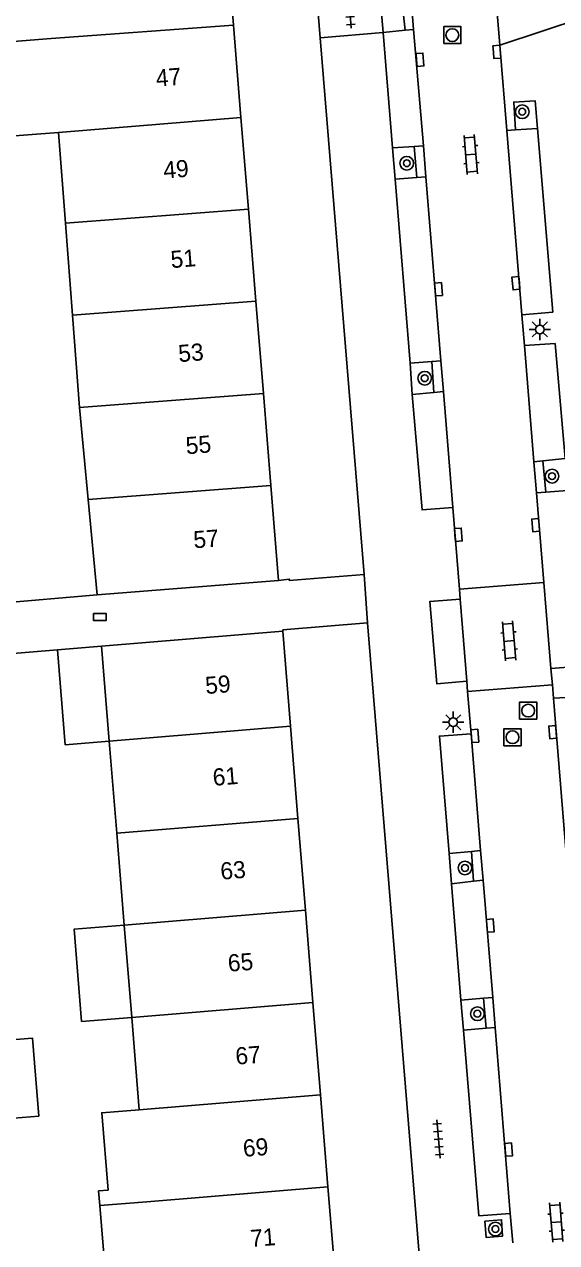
# Model space of a CAD drawing. Extents: x 125000 to 129004, y 397500 to 399008.
# Drawn here: x 127356.4 to 127387.5, y 398865.3 to 398936.6 of the extents above; entities that cross this region are included whole.
import ezdxf

# ---------------------------------------------------------------- set-up
doc = ezdxf.new("R2010")
doc.units = 0
for name, color, linetype in [('gg-afsc-erfafscheiding', 7, 'Continuous'), ('gg-anno-huisnummerreeks BGT', 7, 'Continuous'), ('gg-bbg-gedigitaliseerde bebouwing', 7, 'Continuous'), ('gg-bbg-hoofdgebouw', 7, 'Continuous'), ('gg-bbg-luifel en loopbrug', 7, 'Continuous'), ('gg-bbg-tussenscheiding', 7, 'Continuous'), ('gg-knt-verharding', 7, 'Continuous'), ('gg-knt-verharding nz', 7, 'Continuous'), ('gt-grn-weggrens', 7, 'Continuous'), ('gt-symb-boom', 7, 'Continuous'), ('gt-symb-klinker verharding', 7, 'Continuous'), ('gt-symb-kolk', 7, 'Continuous'), ('gt-symb-lichtmast', 7, 'Continuous'), ('gt-symb-rioolschacht', 7, 'Continuous'), ('gt-symb-tegel verharding', 7, 'Continuous')]:
    doc.layers.add(name, color=color, linetype=linetype)

# ---------------------------------------------------------------- blocks, each defined once
blk = doc.blocks.new('gt0-BOOM')
at = {"layer": 'gt-symb-boom'}
for radius in [0.4, 0.2]:
    blk.add_circle((0, 0), radius, dxfattribs=at)
blk = doc.blocks.new('gt0-KOLK')
at = {"layer": 'gt-symb-kolk'}
blk.add_lwpolyline([(0, 0), (0.375, 0), (0.375, 0.4), (-0.375, 0.4), (-0.375, 0), (0, 0)], dxfattribs=at)
blk = doc.blocks.new('gt0-KL1')
at = {"layer": 'gt-symb-klinker verharding'}
for p, q in [((-1.15, 0.3), (1.15, 0.3)), ((-1, -0.3), (-1, 0.3)), ((-0.5, 0.3), (-0.5, 0.45)), ((0, -0.3), (0, 0.3)), ((0.5, 0.3), (0.5, 0.45)), ((1, -0.3), (1, 0.3)), ((-1.15, -0.3), (1.15, -0.3)), ((-0.5, -0.45), (-0.5, -0.3)), ((0.5, -0.45), (0.5, -0.3))]:
    blk.add_line(p, q, dxfattribs=at)
blk = doc.blocks.new('gt0-RS')
at = {"layer": 'gt-symb-rioolschacht'}
blk.add_lwpolyline([(-0.5, -0.5), (0.5, -0.5), (0.5, 0.5), (-0.5, 0.5)], close=True, dxfattribs=at)
blk.add_circle((0, 0), 0.375, dxfattribs=at)
blk = doc.blocks.new('gt0-LMAST')
at = {"layer": 'gt-symb-lichtmast'}
for p, q in [((-0.182, 0.173), (-0.447, 0.438)), ((-0.005, 0.246), (-0.005, 0.621)), ((0.172, 0.173), (0.437, 0.438)), ((-0.255, -0.004), (-0.63, -0.004)), ((-0.182, -0.181), (-0.447, -0.446)), ((-0.005, -0.254), (-0.005, -0.629)), ((0.437, -0.446), (0.172, -0.181)), ((0.245, -0.004), (0.62, -0.004))]:
    blk.add_line(p, q, dxfattribs=at)
blk.add_circle((-0.005, -0.004), 0.25, dxfattribs=at)
blk = doc.blocks.new('gt0-TEG1')
at = {"layer": 'gt-symb-tegel verharding'}
for p, q in [((-1.125, 0), (1.125, 0)), ((-0.9, -0.25), (-0.9, 0.25)), ((-0.45, -0.25), (-0.45, 0.25)), ((0, -0.25), (0, 0.25)), ((0.45, -0.25), (0.45, 0.25)), ((0.9, -0.25), (0.9, 0.25))]:
    blk.add_line(p, q, dxfattribs=at)

msp = doc.modelspace()

# ---------------------------------------------------------------- linework, layer by layer
at = {"layer": 'gg-afsc-erfafscheiding'}
for p, q in [((127360.629, 398903.181), (127351.78, 398902.425)), ((127358.31, 398899.97), (127352.044, 398899.449))]:
    msp.add_line(p, q, dxfattribs=at)
at = {"layer": 'gg-bbg-gedigitaliseerde bebouwing'}
for p, q in [((127361.331, 398894.636), (127360.879, 398900.183)), ((127361.771, 398889.245), (127361.331, 398894.636)), ((127362.209, 398883.873), (127361.771, 398889.245)), ((127362.649, 398878.48), (127362.209, 398883.873)), ((127363.089, 398873.078), (127362.649, 398878.48)), ((127361.235, 398862.088), (127360.777, 398867.469))]:
    msp.add_line(p, q, dxfattribs=at)
for points in [[(127361.263, 398868.379), (127360.895, 398872.899), (127363.089, 398873.078)], [(127360.777, 398867.469), (127360.707, 398868.333), (127361.263, 398868.379)]]:
    msp.add_lwpolyline(points, dxfattribs=at)
at = {"layer": 'gg-bbg-hoofdgebouw'}
for p, q in [((127368.594, 398936.516), (127368.156, 398941.889)), ((127369.035, 398931.114), (127368.594, 398936.516)), ((127369.472, 398925.752), (127369.035, 398931.114)), ((127358.359, 398930.226), (127355.031, 398929.968)), ((127358.768, 398924.932), (127358.359, 398930.226)), ((127369.911, 398920.36), (127369.472, 398925.752)), ((127359.185, 398919.538), (127358.768, 398924.932)), ((127370.351, 398914.967), (127369.911, 398920.36)), ((127359.602, 398914.144), (127359.185, 398919.538)), ((127370.79, 398909.585), (127370.351, 398914.967)), ((127360.106, 398908.767), (127359.602, 398914.144)), ((127371.242, 398904.037), (127370.79, 398909.585)), ((127360.629, 398903.181), (127360.106, 398908.767)), ((127360.629, 398903.181), (127371.242, 398904.037)), ((127360.879, 398900.183), (127371.48, 398901.07)), ((127371.48, 398901.07), (127371.933, 398895.508)), ((127371.933, 398895.508), (127372.372, 398890.116)), ((127372.372, 398890.116), (127372.81, 398884.744)), ((127372.81, 398884.744), (127373.249, 398879.353)), ((127373.249, 398879.353), (127373.689, 398873.951)), ((127373.689, 398873.951), (127374.128, 398868.568)), ((127374.128, 398868.568), (127374.566, 398863.186))]:
    msp.add_line(p, q, dxfattribs=at)
at = {"layer": 'gg-bbg-luifel en loopbrug'}
msp.add_line((127360.879, 398900.183), (127358.31, 398899.97), dxfattribs=at)
for points in [[(127361.331, 398894.636), (127358.761, 398894.427), (127358.31, 398899.97)], [(127362.209, 398883.873), (127359.272, 398883.634), (127359.711, 398878.241), (127362.649, 398878.48)], [(127354.264, 398872.469), (127357.209, 398872.711), (127356.835, 398877.267), (127353.888, 398877.025)]]:
    msp.add_lwpolyline(points, dxfattribs=at)
at = {"layer": 'gg-bbg-tussenscheiding'}
for p, q in [((127357.933, 398935.726), (127368.594, 398936.516)), ((127357.933, 398935.726), (127354.582, 398935.467)), ((127358.359, 398930.226), (127369.035, 398931.114)), ((127358.768, 398924.932), (127369.472, 398925.752)), ((127359.185, 398919.538), (127369.911, 398920.36)), ((127359.602, 398914.144), (127370.351, 398914.967)), ((127360.106, 398908.767), (127370.79, 398909.585)), ((127361.331, 398894.636), (127371.933, 398895.508)), ((127361.771, 398889.245), (127372.372, 398890.116)), ((127362.209, 398883.873), (127372.81, 398884.744)), ((127362.649, 398878.48), (127373.249, 398879.353)), ((127363.089, 398873.078), (127373.689, 398873.951)), ((127363.528, 398867.696), (127374.128, 398868.568)), ((127363.528, 398867.696), (127360.777, 398867.469))]:
    msp.add_line(p, q, dxfattribs=at)
at = {"layer": 'gg-knt-verharding'}
for p, q in [((127372.69, 398947.844), (127373.675, 398935.774)), ((127379.141, 398936.259), (127379.003, 398938.045)), ((127383.92, 398938.469), (127384.178, 398935.33)), ((127377.356, 398936.074), (127378.636, 398936.207)), ((127377.908, 398929.324), (127377.356, 398936.074)), ((127378.636, 398936.207), (127379.141, 398936.259)), ((127373.675, 398935.774), (127376.239, 398904.375)), ((127384.178, 398935.33), (127384.586, 398930.352)), ((127385.096, 398930.385), (127384.586, 398930.352)), ((127386.39, 398930.467), (127385.096, 398930.385)), ((127379.173, 398929.406), (127377.908, 398929.324)), ((127379.707, 398929.44), (127379.173, 398929.406)), ((127379.324, 398927.593), (127379.173, 398929.406)), ((127379.847, 398927.633), (127379.707, 398929.44)), ((127378.051, 398927.495), (127377.908, 398929.324)), ((127378.051, 398927.495), (127379.324, 398927.593)), ((127378.943, 398916.749), (127378.051, 398927.495)), ((127379.324, 398927.593), (127379.847, 398927.633)), ((127385.616, 398917.775), (127385.476, 398919.572)), ((127380.2, 398916.837), (127378.943, 398916.749)), ((127378.943, 398916.749), (127379.059, 398914.904)), ((127380.731, 398916.874), (127380.2, 398916.837)), ((127380.327, 398915.029), (127380.2, 398916.837)), ((127380.882, 398915.083), (127380.731, 398916.874)), ((127379.059, 398914.904), (127380.327, 398915.029)), ((127380.327, 398915.029), (127380.882, 398915.083)), ((127386.175, 398910.978), (127386.701, 398911.031)), ((127386.32, 398909.15), (127386.175, 398910.978)), ((127386.701, 398911.031), (127388.009, 398911.163)), ((127386.872, 398909.191), (127386.701, 398911.031)), ((127386.872, 398909.191), (127386.32, 398909.15)), ((127388.139, 398909.285), (127386.872, 398909.191)), ((127381.815, 398903.516), (127381.432, 398908.291)), ((127386.755, 398903.916), (127381.815, 398903.516)), ((127381.861, 398902.936), (127381.815, 398903.516)), ((127376.447, 398901.549), (127380.447, 398852.591)), ((127387.254, 398897.933), (127387.173, 398898.879)), ((127382.295, 398897.543), (127382.245, 398898.148)), ((127382.295, 398897.543), (127387.254, 398897.933)), ((127382.497, 398895.069), (127382.295, 398897.543)), ((127387.321, 398897.143), (127387.254, 398897.933)), ((127382.517, 398888.184), (127381.216, 398888.072)), ((127381.216, 398888.072), (127381.357, 398886.289)), ((127383.049, 398888.23), (127382.517, 398888.184)), ((127382.639, 398886.437), (127382.517, 398888.184)), ((127383.199, 398886.502), (127383.049, 398888.23)), ((127381.357, 398886.289), (127382.639, 398886.437)), ((127381.904, 398879.494), (127381.357, 398886.289)), ((127382.639, 398886.437), (127383.199, 398886.502)), ((127383.227, 398879.601), (127381.904, 398879.494)), ((127383.771, 398879.645), (127383.227, 398879.601)), ((127383.227, 398879.601), (127383.385, 398877.847)), ((127383.905, 398877.892), (127383.771, 398879.645)), ((127381.904, 398879.494), (127382.05, 398877.732)), ((127382.05, 398877.732), (127383.385, 398877.847)), ((127383.385, 398877.847), (127383.905, 398877.892)), ((127384.935, 398865.291), (127384.793, 398867))]:
    msp.add_line(p, q, dxfattribs=at)
for points in [[(127377.356, 398936.074), (127377.198, 398937.87), (127378.454, 398937.964), (127378.636, 398936.207)], [(127386.39, 398930.467), (127386.258, 398932.073), (127384.992, 398932.01), (127385.096, 398930.385)], [(127385.476, 398919.572), (127387.28, 398919.728), (127386.39, 398930.467)], [(127388.009, 398911.163), (127387.417, 398917.889), (127385.616, 398917.775)], [(127381.432, 398908.291), (127379.63, 398908.156), (127379.059, 398914.904)], [(127387.173, 398898.879), (127388.937, 398899.026), (127388.139, 398909.285)], [(127376.239, 398904.375), (127371.863, 398904.029), (127371.862, 398904.113), (127371.242, 398904.037)], [(127382.245, 398898.148), (127380.489, 398897.989), (127380.086, 398902.793), (127381.861, 398902.936)], [(127371.48, 398901.07), (127371.492, 398901.142), (127376.447, 398901.549)], [(127388.204, 398886.362), (127389.994, 398886.525), (127389.127, 398897.238), (127387.321, 398897.143)], [(127381.216, 398888.072), (127380.652, 398894.93), (127382.497, 398895.069)], [(127384.793, 398867), (127382.951, 398866.878), (127382.05, 398877.732)], [(127383.312, 398866.569), (127383.373, 398865.61), (127384.342, 398865.685), (127384.281, 398866.644), (127383.312, 398866.569)]]:
    msp.add_lwpolyline(points, dxfattribs=at)
at = {"layer": 'gg-knt-verharding nz'}
for p, q in [((127379.707, 398929.44), (127379.141, 398936.259)), ((127385.476, 398919.572), (127384.586, 398930.352)), ((127380.731, 398916.874), (127379.847, 398927.633)), ((127386.175, 398910.978), (127385.616, 398917.775)), ((127381.432, 398908.291), (127380.882, 398915.083)), ((127386.755, 398903.916), (127386.32, 398909.15)), ((127387.173, 398898.879), (127386.755, 398903.916)), ((127382.245, 398898.148), (127381.861, 398902.936)), ((127387.321, 398897.143), (127388.204, 398886.362)), ((127383.049, 398888.23), (127382.497, 398895.069)), ((127383.771, 398879.645), (127383.199, 398886.502)), ((127384.793, 398867), (127383.905, 398877.892))]:
    msp.add_line(p, q, dxfattribs=at)
at = {"layer": 'gt-grn-weggrens'}
for p, q in [((127384.178, 398935.33), (127389.555, 398937.107)), ((127373.675, 398935.774), (127377.356, 398936.074)), ((127376.447, 398901.549), (127376.239, 398904.375))]:
    msp.add_line(p, q, dxfattribs=at)

# ---------------------------------------------------------------- block references
at = {"layer": 'gt-symb-boom'}
for p in [(127385.491, 398931.444), (127378.741, 398928.435), (127379.786, 398915.859), (127387.234, 398910.131), (127382.143, 398887.216), (127382.868, 398878.694), (127383.925, 398866.099)]:
    msp.add_blockref('gt0-BOOM', p, dxfattribs=at)
at = {"layer": 'gt-symb-klinker verharding'}
for p, rotation in [((127382.478, 398928.938), -85.35527839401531), ((127384.724, 398900.495), -85.29819168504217), ((127387.479, 398866.502), -85.35527839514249)]:
    msp.add_blockref('gt0-KL1', p, dxfattribs=dict(at, rotation=rotation))
at = {"layer": 'gt-symb-kolk'}
for p, rotation in [((127383.809, 398934.922), -85.1792339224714), ((127379.31, 398934.468), -85.46947943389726), ((127385.323, 398921.433), 94.70180831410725), ((127380.397, 398921.046), -85.41237434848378), ((127386.477, 398907.283), 94.75888567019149), ((127381.556, 398906.687), -85.35527839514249), ((127382.522, 398894.924), -85.5265935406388), ((127387.475, 398895.176), 94.47340645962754), ((127383.425, 398883.827), -85.29819168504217), ((127384.495, 398870.73), -85.46947943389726)]:
    msp.add_blockref('gt0-KOLK', p, dxfattribs=dict(at, rotation=rotation))
msp.add_blockref('gt0-KOLK', (127360.784, 398901.692), dxfattribs=at)
at = {"layer": 'gt-symb-lichtmast'}
for p in [(127386.525, 398918.716), (127381.461, 398895.743)]:
    msp.add_blockref('gt0-LMAST', p, dxfattribs=at)
at = {"layer": 'gt-symb-rioolschacht'}
for p in [(127381.404, 398935.926), (127385.84, 398896.421), (127384.923, 398894.863)]:
    msp.add_blockref('gt0-RS', p, dxfattribs=at)
at = {"layer": 'gt-symb-tegel verharding'}
for p, rotation in [((127375.397, 398937.446), -85.6979888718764), ((127380.591, 398871.359), -85.35527839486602)]:
    msp.add_blockref('gt0-TEG1', p, dxfattribs=dict(at, rotation=rotation))

# ---------------------------------------------------------------- texts
at = {"layer": 'gg-anno-huisnummerreeks BGT'}
for s, p in [('47', (127364.096, 398932.907)), ('49', (127364.534, 398927.53)), ('51', (127364.961, 398922.296)), ('53', (127365.409, 398916.797)), ('55', (127365.848, 398911.409)), ('57', (127366.297, 398905.906)), ('59', (127366.987, 398897.386)), ('61', (127367.424, 398892.016)), ('63', (127367.872, 398886.527)), ('65', (127368.31, 398881.146)), ('67', (127368.753, 398875.709)), ('69', (127369.192, 398870.32)), ('71', (127369.622, 398865.045))]:
    msp.add_text(s, height=1, rotation=4.6, dxfattribs=at).set_placement(p)

doc.saveas('drawing.dxf')
